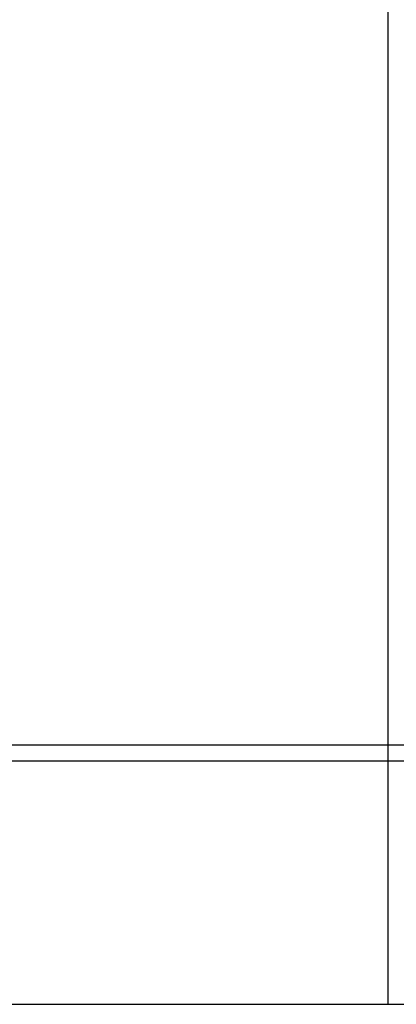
# Model space of a CAD drawing. Header units: millimetres. Extents: x 28600 to 181045, y -399112 to -163690.
# Tile 363 of 482: x 73291 to 73320, y -194640 to -194564. Entities that reach past the tile are written whole.
import ezdxf

# ---------------------------------------------------------------- set-up
doc = ezdxf.new("R2010")
doc.units = ezdxf.units.MM
doc.layers.get('0').update_dxf_attribs({"color": 8})
doc.layers.add('!! 0_ Istn-sciany', color=8, linetype='Continuous')
doc.layers.add('!! 2 ZABUDOWA GK-MDF', color=8, linetype='Continuous')

msp = doc.modelspace()

# ---------------------------------------------------------------- linework, layer by layer
at = {"layer": '!! 0_ Istn-sciany'}
msp.add_lwpolyline([(73219.42327, -194639.5883), (73521.42327, -194639.5883)], dxfattribs=at)
at = {"layer": '!! 2 ZABUDOWA GK-MDF'}
for points in [[(73319.42657, -194502.5883), (73319.42657, -194639.5883)], [(73219.42327, -194619.5883), (73525.42987, -194619.5883)], [(73219.42327, -194620.8383), (73525.42987, -194620.8383)]]:
    msp.add_lwpolyline(points, dxfattribs=at)
msp.add_lwpolyline([(73219.42327, -194619.5883), (73319.42657, -194619.5883)])

doc.saveas('drawing.dxf')
